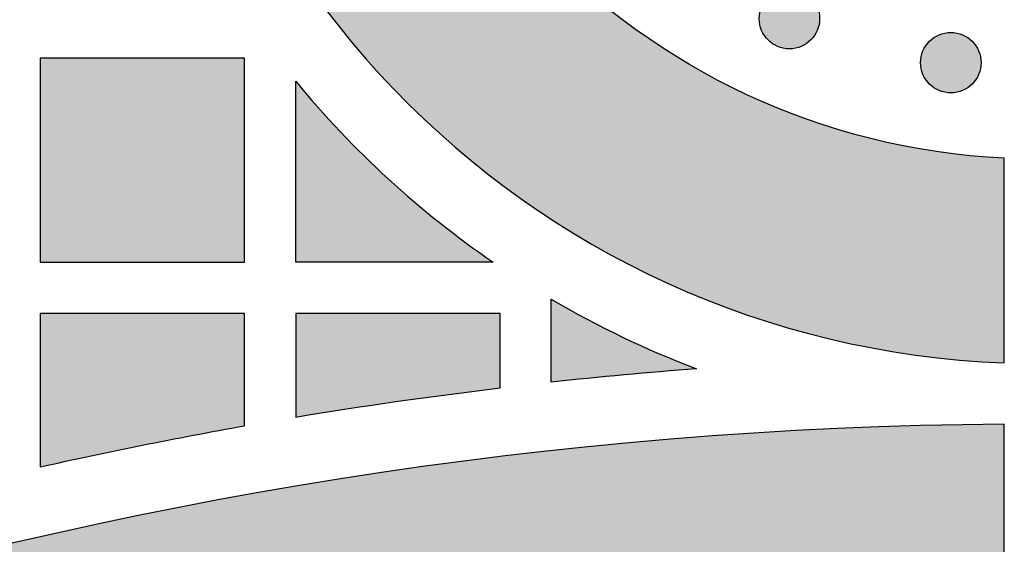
# Model space of a CAD drawing. Header units: millimetres. Extents: x -3873 to -97, y 912 to 4165.
# Tile 545 of 656: x -1714 to -1657, y 3164 to 3194. Entities that reach past the tile are written whole.
import ezdxf

# ---------------------------------------------------------------- set-up
doc = ezdxf.new("R2010")
doc.units = ezdxf.units.MM
doc.layers.add('pattern', color=7, linetype='Continuous', true_color=0x000000)

msp = doc.modelspace()

# ---------------------------------------------------------------- hatches: boundary and pattern name
at = {"layer": 'pattern'}
for points in [[(-1656.55, 3186.204), (-1657.425, 3186.256), (-1658.305, 3186.329), (-1659.191, 3186.421), (-1660.081, 3186.534), (-1660.976, 3186.667), (-1661.875, 3186.822), (-1662.776, 3186.999), (-1663.679, 3187.197), (-1664.584, 3187.417), (-1665.489, 3187.66), (-1666.395, 3187.926), (-1667.299, 3188.214), (-1668.202, 3188.525), (-1669.102, 3188.86), (-1669.999, 3189.218), (-1670.891, 3189.599), (-1671.778, 3190.003), (-1672.659, 3190.43), (-1673.534, 3190.881), (-1674.4, 3191.355), (-1675.258, 3191.851), (-1676.106, 3192.37), (-1676.944, 3192.912), (-1677.77, 3193.475), (-1678.584, 3194.061), (-1679.385, 3194.667), (-1680.173, 3195.295), (-1680.945, 3195.943), (-1681.703, 3196.61), (-1682.444, 3197.297), (-1683.168, 3198.003), (-1683.874, 3198.727), (-1684.562, 3199.468), (-1685.231, 3200.227), (-1685.881, 3201.001), (-1686.511, 3201.79), (-1687.12, 3202.594), (-1687.707, 3203.411), (-1688.274, 3204.241), (-1688.818, 3205.083), (-1689.34, 3205.936), (-1689.839, 3206.8), (-1690.316, 3207.673), (-1690.769, 3208.554), (-1691.2, 3209.443), (-1691.607, 3210.338), (-1691.99, 3211.239), (-1692.35, 3212.145), (-1692.686, 3213.056), (-1692.999, 3213.969), (-1693.289, 3214.884), (-1693.555, 3215.801), (-1693.799, 3216.719), (-1694.019, 3217.636), (-1694.217, 3218.552), (-1694.393, 3219.467), (-1694.546, 3220.379), (-1694.678, 3221.288), (-1694.788, 3222.193), (-1694.877, 3223.093), (-1694.946, 3223.988), (-1694.994, 3224.878), (-1695.023, 3225.76), (-1695.032, 3226.636), (-1695.023, 3227.512), (-1694.994, 3228.395), (-1694.946, 3229.284), (-1694.877, 3230.179), (-1694.788, 3231.079), (-1694.678, 3231.984), (-1694.546, 3232.893), (-1694.393, 3233.805), (-1694.217, 3234.72), (-1694.019, 3235.636), (-1693.799, 3236.554), (-1693.555, 3237.471), (-1693.289, 3238.388), (-1692.999, 3239.304), (-1692.686, 3240.217), (-1692.35, 3241.127), (-1691.99, 3242.033), (-1691.607, 3242.934), (-1691.2, 3243.83), (-1690.769, 3244.718), (-1690.316, 3245.6), (-1689.839, 3246.472), (-1689.34, 3247.336), (-1688.818, 3248.189), (-1688.274, 3249.031), (-1687.707, 3249.861), (-1687.12, 3250.679), (-1686.511, 3251.482), (-1685.881, 3252.272), (-1685.231, 3253.046), (-1684.562, 3253.804), (-1683.874, 3254.545), (-1683.168, 3255.269), (-1682.444, 3255.975), (-1681.703, 3256.662), (-1680.945, 3257.33), (-1680.173, 3257.978), (-1679.385, 3258.605), (-1678.584, 3259.212), (-1677.77, 3259.797), (-1676.944, 3260.361), (-1676.106, 3260.902), (-1675.258, 3261.421), (-1674.4, 3261.918), (-1673.534, 3262.391), (-1672.659, 3262.842), (-1671.778, 3263.269), (-1670.891, 3263.674), (-1669.999, 3264.055), (-1669.102, 3264.412), (-1668.202, 3264.747), (-1667.299, 3265.058), (-1666.395, 3265.347), (-1665.489, 3265.612), (-1664.584, 3265.855), (-1663.679, 3266.075), (-1662.776, 3266.274), (-1661.875, 3266.45), (-1660.976, 3266.605), (-1660.081, 3266.739), (-1659.191, 3266.851), (-1658.305, 3266.944), (-1657.425, 3267.016), (-1656.55, 3267.069), (-1656.55, 3279.08), (-1657.691, 3279.024), (-1658.841, 3278.943), (-1659.997, 3278.835), (-1661.161, 3278.7), (-1662.33, 3278.538), (-1663.504, 3278.349), (-1664.683, 3278.131), (-1665.865, 3277.884), (-1667.049, 3277.608), (-1668.234, 3277.303), (-1669.419, 3276.968), (-1670.604, 3276.603), (-1671.786, 3276.207), (-1672.966, 3275.781), (-1674.141, 3275.325), (-1675.311, 3274.837), (-1676.474, 3274.319), (-1677.63, 3273.771), (-1678.777, 3273.192), (-1679.914, 3272.582), (-1681.04, 3271.942), (-1682.154, 3271.273), (-1683.254, 3270.573), (-1684.339, 3269.845), (-1685.409, 3269.088), (-1686.461, 3268.302), (-1687.496, 3267.489), (-1688.511, 3266.649), (-1689.507, 3265.782), (-1690.481, 3264.89), (-1691.432, 3263.973), (-1692.361, 3263.033), (-1693.266, 3262.069), (-1694.146, 3261.082), (-1695, 3260.075), (-1695.828, 3259.048), (-1696.629, 3258.001), (-1697.402, 3256.936), (-1698.147, 3255.854), (-1698.863, 3254.757), (-1699.549, 3253.644), (-1700.206, 3252.519), (-1700.833, 3251.38), (-1701.43, 3250.231), (-1701.995, 3249.071), (-1702.53, 3247.903), (-1703.035, 3246.727), (-1703.508, 3245.545), (-1703.95, 3244.357), (-1704.362, 3243.165), (-1704.742, 3241.97), (-1705.092, 3240.774), (-1705.412, 3239.576), (-1705.702, 3238.379), (-1705.962, 3237.183), (-1706.192, 3235.989), (-1706.394, 3234.799), (-1706.567, 3233.613), (-1706.711, 3232.432), (-1706.829, 3231.258), (-1706.919, 3230.09), (-1706.982, 3228.93), (-1707.02, 3227.778), (-1707.032, 3226.636), (-1707.02, 3225.494), (-1706.982, 3224.342), (-1706.919, 3223.182), (-1706.829, 3222.015), (-1706.711, 3220.84), (-1706.567, 3219.659), (-1706.394, 3218.473), (-1706.192, 3217.283), (-1705.962, 3216.089), (-1705.702, 3214.894), (-1705.412, 3213.696), (-1705.092, 3212.499), (-1704.742, 3211.302), (-1704.362, 3210.107), (-1703.95, 3208.915), (-1703.508, 3207.728), (-1703.035, 3206.545), (-1702.53, 3205.369), (-1701.995, 3204.201), (-1701.43, 3203.041), (-1700.833, 3201.892), (-1700.206, 3200.754), (-1699.549, 3199.628), (-1698.863, 3198.516), (-1698.147, 3197.418), (-1697.402, 3196.336), (-1696.629, 3195.271), (-1695.828, 3194.225), (-1695, 3193.197), (-1694.146, 3192.19), (-1693.266, 3191.204), (-1692.361, 3190.24), (-1691.432, 3189.299), (-1690.481, 3188.382), (-1689.507, 3187.49), (-1688.511, 3186.623), (-1687.496, 3185.783), (-1686.461, 3184.97), (-1685.409, 3184.185), (-1684.339, 3183.428), (-1683.254, 3182.699), (-1682.154, 3182), (-1681.04, 3181.33), (-1679.914, 3180.69), (-1678.777, 3180.081), (-1677.63, 3179.502), (-1676.474, 3178.953), (-1675.311, 3178.435), (-1674.141, 3177.948), (-1672.966, 3177.491), (-1671.786, 3177.065), (-1670.604, 3176.67), (-1669.419, 3176.304), (-1668.234, 3175.969), (-1667.049, 3175.664), (-1665.865, 3175.388), (-1664.683, 3175.142), (-1663.504, 3174.924), (-1662.33, 3174.734), (-1661.161, 3174.572), (-1659.997, 3174.438), (-1658.841, 3174.33), (-1657.691, 3174.248), (-1656.55, 3174.192)], [(-1667.911, 3195.663), (-1667.939, 3195.69), (-1667.968, 3195.718), (-1667.998, 3195.744), (-1668.029, 3195.771), (-1668.061, 3195.796), (-1668.093, 3195.821), (-1668.126, 3195.846), (-1668.161, 3195.87), (-1668.195, 3195.894), (-1668.231, 3195.916), (-1668.268, 3195.938), (-1668.305, 3195.96), (-1668.343, 3195.98), (-1668.382, 3196), (-1668.421, 3196.019), (-1668.461, 3196.037), (-1668.502, 3196.054), (-1668.543, 3196.07), (-1668.585, 3196.085), (-1668.628, 3196.099), (-1668.671, 3196.112), (-1668.714, 3196.124), (-1668.758, 3196.135), (-1668.802, 3196.145), (-1668.847, 3196.154), (-1668.892, 3196.161), (-1668.937, 3196.168), (-1668.983, 3196.173), (-1669.028, 3196.177), (-1669.074, 3196.18), (-1669.12, 3196.182), (-1669.166, 3196.183), (-1669.212, 3196.182), (-1669.258, 3196.18), (-1669.304, 3196.177), (-1669.349, 3196.173), (-1669.395, 3196.168), (-1669.44, 3196.161), (-1669.485, 3196.154), (-1669.529, 3196.145), (-1669.574, 3196.135), (-1669.618, 3196.124), (-1669.661, 3196.112), (-1669.704, 3196.099), (-1669.747, 3196.085), (-1669.789, 3196.07), (-1669.83, 3196.054), (-1669.871, 3196.037), (-1669.911, 3196.019), (-1669.95, 3196), (-1669.989, 3195.98), (-1670.027, 3195.96), (-1670.064, 3195.938), (-1670.101, 3195.916), (-1670.136, 3195.894), (-1670.171, 3195.87), (-1670.205, 3195.846), (-1670.239, 3195.821), (-1670.271, 3195.796), (-1670.303, 3195.771), (-1670.333, 3195.744), (-1670.363, 3195.718), (-1670.392, 3195.69), (-1670.421, 3195.663), (-1670.448, 3195.635), (-1670.475, 3195.606), (-1670.502, 3195.576), (-1670.528, 3195.545), (-1670.554, 3195.513), (-1670.579, 3195.481), (-1670.604, 3195.448), (-1670.628, 3195.414), (-1670.651, 3195.379), (-1670.674, 3195.343), (-1670.696, 3195.306), (-1670.717, 3195.269), (-1670.738, 3195.231), (-1670.757, 3195.192), (-1670.776, 3195.153), (-1670.794, 3195.113), (-1670.811, 3195.072), (-1670.827, 3195.031), (-1670.842, 3194.989), (-1670.857, 3194.946), (-1670.87, 3194.903), (-1670.882, 3194.86), (-1670.893, 3194.816), (-1670.903, 3194.772), (-1670.911, 3194.727), (-1670.919, 3194.682), (-1670.925, 3194.637), (-1670.931, 3194.591), (-1670.935, 3194.546), (-1670.938, 3194.5), (-1670.94, 3194.454), (-1670.94, 3194.408), (-1670.94, 3194.362), (-1670.938, 3194.316), (-1670.935, 3194.271), (-1670.931, 3194.225), (-1670.925, 3194.18), (-1670.919, 3194.134), (-1670.911, 3194.089), (-1670.903, 3194.045), (-1670.893, 3194), (-1670.882, 3193.956), (-1670.87, 3193.913), (-1670.857, 3193.87), (-1670.842, 3193.828), (-1670.827, 3193.786), (-1670.811, 3193.744), (-1670.794, 3193.704), (-1670.776, 3193.663), (-1670.757, 3193.624), (-1670.738, 3193.585), (-1670.717, 3193.547), (-1670.696, 3193.51), (-1670.674, 3193.473), (-1670.651, 3193.438), (-1670.628, 3193.403), (-1670.604, 3193.369), (-1670.579, 3193.335), (-1670.554, 3193.303), (-1670.528, 3193.271), (-1670.502, 3193.241), (-1670.475, 3193.211), (-1670.448, 3193.182), (-1670.421, 3193.154), (-1670.392, 3193.126), (-1670.363, 3193.099), (-1670.333, 3193.072), (-1670.303, 3193.046), (-1670.271, 3193.02), (-1670.239, 3192.995), (-1670.205, 3192.97), (-1670.171, 3192.946), (-1670.136, 3192.923), (-1670.101, 3192.9), (-1670.064, 3192.878), (-1670.027, 3192.857), (-1669.989, 3192.836), (-1669.95, 3192.817), (-1669.911, 3192.798), (-1669.871, 3192.78), (-1669.83, 3192.763), (-1669.789, 3192.747), (-1669.747, 3192.732), (-1669.704, 3192.718), (-1669.661, 3192.704), (-1669.618, 3192.692), (-1669.574, 3192.681), (-1669.529, 3192.672), (-1669.485, 3192.663), (-1669.44, 3192.655), (-1669.395, 3192.649), (-1669.349, 3192.643), (-1669.304, 3192.639), (-1669.258, 3192.636), (-1669.212, 3192.635), (-1669.166, 3192.634), (-1669.12, 3192.635), (-1669.074, 3192.636), (-1669.028, 3192.639), (-1668.983, 3192.643), (-1668.937, 3192.649), (-1668.892, 3192.655), (-1668.847, 3192.663), (-1668.802, 3192.672), (-1668.758, 3192.681), (-1668.714, 3192.692), (-1668.671, 3192.704), (-1668.628, 3192.718), (-1668.585, 3192.732), (-1668.543, 3192.747), (-1668.502, 3192.763), (-1668.461, 3192.78), (-1668.421, 3192.798), (-1668.382, 3192.817), (-1668.343, 3192.836), (-1668.305, 3192.857), (-1668.268, 3192.878), (-1668.231, 3192.9), (-1668.195, 3192.923), (-1668.161, 3192.946), (-1668.126, 3192.97), (-1668.093, 3192.995), (-1668.061, 3193.02), (-1668.029, 3193.046), (-1667.998, 3193.072), (-1667.968, 3193.099), (-1667.939, 3193.126), (-1667.911, 3193.154), (-1667.884, 3193.182), (-1667.857, 3193.211), (-1667.83, 3193.241), (-1667.804, 3193.271), (-1667.778, 3193.303), (-1667.753, 3193.335), (-1667.728, 3193.369), (-1667.704, 3193.403), (-1667.681, 3193.438), (-1667.658, 3193.473), (-1667.636, 3193.51), (-1667.615, 3193.547), (-1667.594, 3193.585), (-1667.574, 3193.624), (-1667.556, 3193.663), (-1667.538, 3193.704), (-1667.521, 3193.744), (-1667.504, 3193.786), (-1667.489, 3193.828), (-1667.475, 3193.87), (-1667.462, 3193.913), (-1667.45, 3193.956), (-1667.439, 3194), (-1667.429, 3194.045), (-1667.421, 3194.089), (-1667.413, 3194.134), (-1667.406, 3194.18), (-1667.401, 3194.225), (-1667.397, 3194.271), (-1667.394, 3194.316), (-1667.392, 3194.362), (-1667.392, 3194.408), (-1667.392, 3194.454), (-1667.394, 3194.5), (-1667.397, 3194.546), (-1667.401, 3194.591), (-1667.406, 3194.637), (-1667.413, 3194.682), (-1667.421, 3194.727), (-1667.429, 3194.772), (-1667.439, 3194.816), (-1667.45, 3194.86), (-1667.462, 3194.903), (-1667.475, 3194.946), (-1667.489, 3194.989), (-1667.504, 3195.031), (-1667.521, 3195.072), (-1667.538, 3195.113), (-1667.556, 3195.153), (-1667.574, 3195.192), (-1667.594, 3195.231), (-1667.615, 3195.269), (-1667.636, 3195.306), (-1667.658, 3195.343), (-1667.681, 3195.379), (-1667.704, 3195.414), (-1667.728, 3195.448), (-1667.753, 3195.481), (-1667.778, 3195.513), (-1667.804, 3195.545), (-1667.83, 3195.576), (-1667.857, 3195.606), (-1667.884, 3195.635)], [(-1658.436, 3193.077), (-1658.465, 3193.104), (-1658.494, 3193.132), (-1658.524, 3193.158), (-1658.554, 3193.185), (-1658.586, 3193.21), (-1658.618, 3193.236), (-1658.652, 3193.26), (-1658.686, 3193.284), (-1658.721, 3193.308), (-1658.756, 3193.33), (-1658.793, 3193.352), (-1658.83, 3193.374), (-1658.868, 3193.394), (-1658.907, 3193.414), (-1658.946, 3193.433), (-1658.986, 3193.451), (-1659.027, 3193.468), (-1659.068, 3193.484), (-1659.11, 3193.499), (-1659.153, 3193.513), (-1659.196, 3193.526), (-1659.239, 3193.538), (-1659.283, 3193.549), (-1659.328, 3193.559), (-1659.372, 3193.568), (-1659.417, 3193.575), (-1659.462, 3193.582), (-1659.508, 3193.587), (-1659.553, 3193.591), (-1659.599, 3193.594), (-1659.645, 3193.596), (-1659.691, 3193.597), (-1659.737, 3193.596), (-1659.783, 3193.594), (-1659.829, 3193.591), (-1659.874, 3193.587), (-1659.92, 3193.582), (-1659.965, 3193.575), (-1660.01, 3193.568), (-1660.055, 3193.559), (-1660.099, 3193.549), (-1660.143, 3193.538), (-1660.186, 3193.526), (-1660.229, 3193.513), (-1660.272, 3193.499), (-1660.314, 3193.484), (-1660.355, 3193.468), (-1660.396, 3193.451), (-1660.436, 3193.433), (-1660.475, 3193.414), (-1660.514, 3193.394), (-1660.552, 3193.374), (-1660.589, 3193.352), (-1660.626, 3193.33), (-1660.662, 3193.308), (-1660.696, 3193.284), (-1660.731, 3193.26), (-1660.764, 3193.236), (-1660.796, 3193.21), (-1660.828, 3193.185), (-1660.859, 3193.158), (-1660.889, 3193.132), (-1660.918, 3193.104), (-1660.946, 3193.077), (-1660.973, 3193.049), (-1661, 3193.02), (-1661.027, 3192.99), (-1661.053, 3192.959), (-1661.079, 3192.928), (-1661.104, 3192.895), (-1661.129, 3192.862), (-1661.153, 3192.828), (-1661.176, 3192.793), (-1661.199, 3192.757), (-1661.221, 3192.721), (-1661.242, 3192.683), (-1661.263, 3192.645), (-1661.283, 3192.607), (-1661.301, 3192.567), (-1661.319, 3192.527), (-1661.336, 3192.486), (-1661.353, 3192.445), (-1661.368, 3192.403), (-1661.382, 3192.361), (-1661.395, 3192.318), (-1661.407, 3192.274), (-1661.418, 3192.23), (-1661.428, 3192.186), (-1661.436, 3192.141), (-1661.444, 3192.096), (-1661.451, 3192.051), (-1661.456, 3192.006), (-1661.46, 3191.96), (-1661.463, 3191.914), (-1661.465, 3191.868), (-1661.465, 3191.822), (-1661.465, 3191.776), (-1661.463, 3191.731), (-1661.46, 3191.685), (-1661.456, 3191.639), (-1661.451, 3191.594), (-1661.444, 3191.548), (-1661.436, 3191.503), (-1661.428, 3191.459), (-1661.418, 3191.414), (-1661.407, 3191.371), (-1661.395, 3191.327), (-1661.382, 3191.284), (-1661.368, 3191.242), (-1661.353, 3191.2), (-1661.336, 3191.158), (-1661.319, 3191.118), (-1661.301, 3191.078), (-1661.283, 3191.038), (-1661.263, 3190.999), (-1661.242, 3190.961), (-1661.221, 3190.924), (-1661.199, 3190.888), (-1661.176, 3190.852), (-1661.153, 3190.817), (-1661.129, 3190.783), (-1661.104, 3190.75), (-1661.079, 3190.717), (-1661.053, 3190.685), (-1661.027, 3190.655), (-1661, 3190.625), (-1660.973, 3190.596), (-1660.946, 3190.568), (-1660.918, 3190.54), (-1660.889, 3190.513), (-1660.859, 3190.486), (-1660.828, 3190.46), (-1660.796, 3190.434), (-1660.764, 3190.409), (-1660.731, 3190.384), (-1660.696, 3190.36), (-1660.662, 3190.337), (-1660.626, 3190.314), (-1660.589, 3190.292), (-1660.552, 3190.271), (-1660.514, 3190.25), (-1660.475, 3190.231), (-1660.436, 3190.212), (-1660.396, 3190.194), (-1660.355, 3190.177), (-1660.314, 3190.161), (-1660.272, 3190.146), (-1660.229, 3190.132), (-1660.186, 3190.119), (-1660.143, 3190.106), (-1660.099, 3190.096), (-1660.055, 3190.086), (-1660.01, 3190.077), (-1659.965, 3190.069), (-1659.92, 3190.063), (-1659.874, 3190.057), (-1659.829, 3190.053), (-1659.783, 3190.05), (-1659.737, 3190.049), (-1659.691, 3190.048), (-1659.645, 3190.049), (-1659.599, 3190.05), (-1659.553, 3190.053), (-1659.508, 3190.057), (-1659.462, 3190.063), (-1659.417, 3190.069), (-1659.372, 3190.077), (-1659.328, 3190.086), (-1659.283, 3190.096), (-1659.239, 3190.106), (-1659.196, 3190.119), (-1659.153, 3190.132), (-1659.11, 3190.146), (-1659.068, 3190.161), (-1659.027, 3190.177), (-1658.986, 3190.194), (-1658.946, 3190.212), (-1658.907, 3190.231), (-1658.868, 3190.25), (-1658.83, 3190.271), (-1658.793, 3190.292), (-1658.756, 3190.314), (-1658.721, 3190.337), (-1658.686, 3190.36), (-1658.652, 3190.384), (-1658.618, 3190.409), (-1658.586, 3190.434), (-1658.554, 3190.46), (-1658.524, 3190.486), (-1658.494, 3190.513), (-1658.465, 3190.54), (-1658.436, 3190.568), (-1658.409, 3190.596), (-1658.382, 3190.625), (-1658.355, 3190.655), (-1658.329, 3190.685), (-1658.303, 3190.717), (-1658.278, 3190.75), (-1658.253, 3190.783), (-1658.229, 3190.817), (-1658.206, 3190.852), (-1658.183, 3190.888), (-1658.161, 3190.924), (-1658.14, 3190.961), (-1658.119, 3190.999), (-1658.1, 3191.038), (-1658.081, 3191.078), (-1658.063, 3191.118), (-1658.046, 3191.158), (-1658.03, 3191.2), (-1658.014, 3191.242), (-1658, 3191.284), (-1657.987, 3191.327), (-1657.975, 3191.371), (-1657.964, 3191.414), (-1657.954, 3191.459), (-1657.946, 3191.503), (-1657.938, 3191.548), (-1657.932, 3191.594), (-1657.926, 3191.639), (-1657.922, 3191.685), (-1657.919, 3191.731), (-1657.917, 3191.776), (-1657.917, 3191.822), (-1657.917, 3191.868), (-1657.919, 3191.914), (-1657.922, 3191.96), (-1657.926, 3192.006), (-1657.932, 3192.051), (-1657.938, 3192.096), (-1657.946, 3192.141), (-1657.954, 3192.186), (-1657.964, 3192.23), (-1657.975, 3192.274), (-1657.987, 3192.318), (-1658, 3192.361), (-1658.014, 3192.403), (-1658.03, 3192.445), (-1658.046, 3192.486), (-1658.063, 3192.527), (-1658.081, 3192.567), (-1658.1, 3192.607), (-1658.119, 3192.645), (-1658.14, 3192.683), (-1658.161, 3192.721), (-1658.183, 3192.757), (-1658.206, 3192.793), (-1658.229, 3192.828), (-1658.253, 3192.862), (-1658.278, 3192.895), (-1658.303, 3192.928), (-1658.329, 3192.959), (-1658.355, 3192.99), (-1658.382, 3193.02), (-1658.409, 3193.049)], [(-1701.149, 3192.095), (-1713.149, 3192.095), (-1713.149, 3180.095), (-1701.149, 3180.095)], [(-1698.149, 3190.728), (-1696.871, 3189.23), (-1696.211, 3188.497), (-1695.539, 3187.775), (-1694.853, 3187.065), (-1694.155, 3186.366), (-1693.445, 3185.68), (-1692.723, 3185.006), (-1691.989, 3184.344), (-1691.243, 3183.696), (-1690.487, 3183.061), (-1689.72, 3182.44), (-1688.942, 3181.832), (-1688.155, 3181.239), (-1686.553, 3180.095), (-1698.149, 3180.095)], [(-1674.618, 3173.839), (-1683.149, 3173.058), (-1683.149, 3177.929), (-1682.122, 3177.341), (-1681.083, 3176.774), (-1680.032, 3176.229), (-1678.969, 3175.705), (-1677.896, 3175.205), (-1676.812, 3174.726), (-1675.719, 3174.271)], [(-1713.149, 3168.074), (-1707.163, 3169.352), (-1701.149, 3170.492), (-1701.149, 3177.095), (-1713.149, 3177.095)], [(-1698.149, 3171.007), (-1692.158, 3171.93), (-1686.149, 3172.717), (-1686.149, 3177.095), (-1698.149, 3177.095)], [(-1803.27, 3124.356), (-1803.97, 3123.213), (-1804.641, 3122.048), (-1805.279, 3120.862), (-1805.886, 3119.656), (-1806.459, 3118.431), (-1806.998, 3117.189), (-1807.502, 3115.932), (-1807.97, 3114.66), (-1808.402, 3113.375), (-1808.797, 3112.079), (-1809.156, 3110.774), (-1809.477, 3109.46), (-1809.76, 3108.14), (-1810.005, 3106.816), (-1810.213, 3105.488), (-1810.383, 3104.158), (-1806.355, 3107.298), (-1802.25, 3110.366), (-1798.07, 3113.357), (-1793.818, 3116.27), (-1789.496, 3119.101), (-1785.105, 3121.85), (-1780.649, 3124.512), (-1776.129, 3127.087), (-1771.549, 3129.571), (-1766.911, 3131.962), (-1762.218, 3134.26), (-1757.473, 3136.461), (-1752.678, 3138.564), (-1747.838, 3140.568), (-1742.954, 3142.47), (-1738.03, 3144.271), (-1733.07, 3145.967), (-1728.077, 3147.559), (-1723.053, 3149.046), (-1718.002, 3150.426), (-1712.929, 3151.698), (-1707.835, 3152.864), (-1702.725, 3153.921), (-1697.602, 3154.87), (-1692.469, 3155.711), (-1687.33, 3156.443), (-1682.188, 3157.067), (-1677.046, 3157.584), (-1671.908, 3157.993), (-1666.778, 3158.296), (-1661.657, 3158.493), (-1656.55, 3158.585), (-1656.55, 3170.585), (-1661.363, 3170.505), (-1666.186, 3170.337), (-1671.017, 3170.078), (-1675.854, 3169.73), (-1680.692, 3169.291), (-1685.532, 3168.762), (-1690.369, 3168.142), (-1695.201, 3167.431), (-1700.026, 3166.628), (-1704.841, 3165.735), (-1709.643, 3164.75), (-1714.43, 3163.675), (-1719.2, 3162.51), (-1723.95, 3161.255), (-1728.676, 3159.91), (-1733.378, 3158.477), (-1738.052, 3156.956), (-1742.696, 3155.348), (-1747.307, 3153.654), (-1751.883, 3151.874), (-1756.422, 3150.011), (-1760.921, 3148.064), (-1765.379, 3146.036), (-1769.792, 3143.928), (-1774.159, 3141.741), (-1778.478, 3139.476), (-1782.747, 3137.136), (-1786.963, 3134.721), (-1791.125, 3132.234), (-1795.232, 3129.676), (-1799.28, 3127.05)]]:
    msp.add_hatch(color=256, dxfattribs=at).paths.add_polyline_path(points, flags=0)

# ---------------------------------------------------------------- linework, layer by layer
for p, q in [((-1656.55, 3174.192), (-1656.55, 3186.204)), ((-1683.149, 3173.058), (-1683.149, 3177.929)), ((-1656.55, 3158.585), (-1656.55, 3170.585))]:
    msp.add_line(p, q, dxfattribs=at)
msp.add_lwpolyline([(-1701.149, 3192.095), (-1713.149, 3192.095), (-1713.149, 3180.095), (-1701.149, 3180.095)], close=True, dxfattribs=at)
for points in [[(-1686.553, 3180.095), (-1698.149, 3180.095), (-1698.149, 3190.728)], [(-1701.149, 3170.492), (-1701.149, 3177.095), (-1713.149, 3177.095), (-1713.149, 3168.074)], [(-1686.149, 3172.717), (-1686.149, 3177.095), (-1698.149, 3177.095), (-1698.149, 3171.007)]]:
    msp.add_lwpolyline(points, dxfattribs=at)
for centre in [(-1669.166, 3194.408), (-1659.691, 3191.822)]:
    msp.add_circle(centre, 1.774, dxfattribs=at)
for centre, radius, start, end in [((-1654.55, 3226.636), 52.482, 92.18397, 267.81602), ((-1654.55, 3226.636), 56.482, 219.47563, 235.48703), ((-1654.55, 3226.636), 56.482, 239.58079, 249.18866), ((-1654.618, 2908.505), 266.087, 94.31056, 96.15519), ((-1654.615, 2908.502), 262.09, 90.42318, 124.55459)]:
    msp.add_arc(centre, radius, start, end, dxfattribs=at)
at = {"layer": 'pattern', "extrusion": (0, 0, -1)}
for centre, radius, start, end in [((1654.55, 3226.636), 40.482, 272.83183, 87.16817), ((1654.615, 2908.502), 266.09, 80.58373, 83.19391), ((1654.615, 2908.502), 266.09, 77.29225, 79.92824)]:
    msp.add_arc(centre, radius, start, end, dxfattribs=at)

doc.saveas('drawing.dxf')
